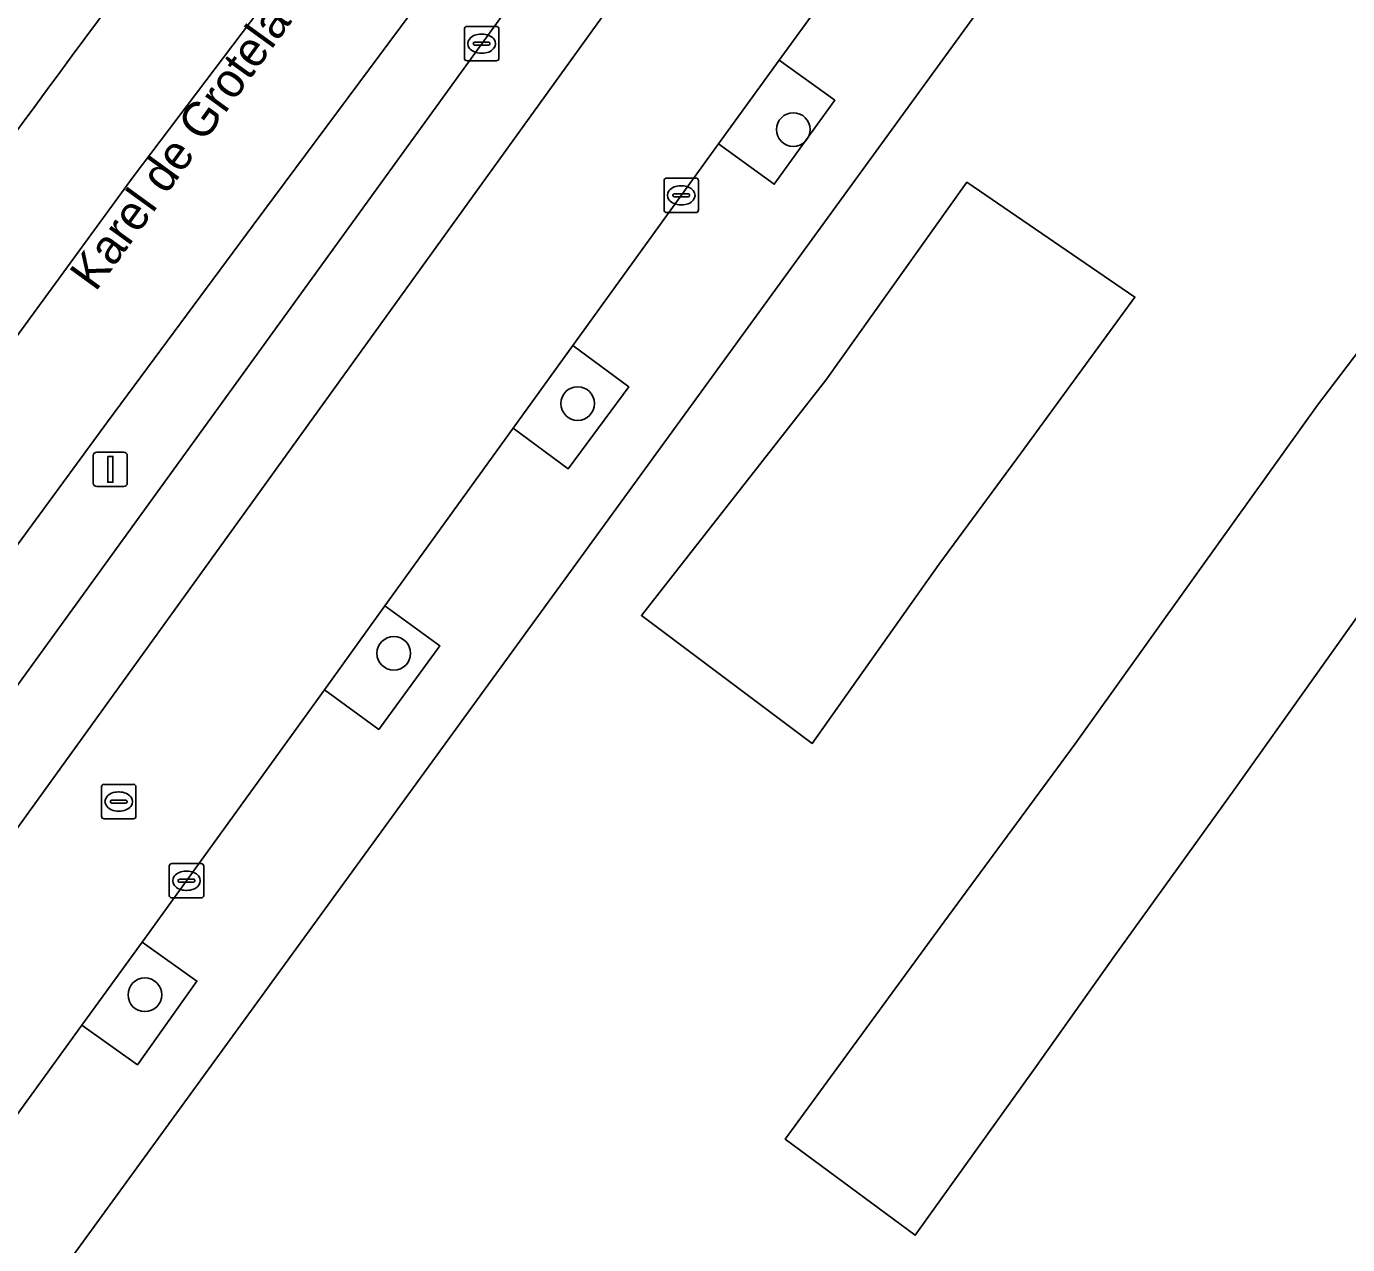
# Model space of a CAD drawing. Extents: x 160102 to 160934, y 382045 to 382923.
# Drawn here: x 160224.77 to 160263.15, y 382306.9 to 382342.28 of the extents above; entities that cross this region are included whole.
import ezdxf

# ---------------------------------------------------------------- set-up
doc = ezdxf.new("R2010")
doc.units = 0
for name, color, linetype in [('IMGEO_Berm_groen', 7, 'Continuous'), ('IMGEO_Boom', 7, 'Continuous'), ('IMGEO_Groenvoorziening', 7, 'Continuous'), ('IMGEO_Kolk', 7, 'Continuous'), ('IMGEO_Lichtmast', 7, 'Continuous'), ('IMGEO_Openbare_ruimte_label', 7, 'Continuous'), ('IMGEO_Parkeervlak_open', 7, 'Continuous'), ('IMGEO_Rijbaan_lokaal_gesloten', 7, 'Continuous'), ('IMGEO_Rijbaan_lokaal_open', 7, 'Continuous'), ('IMGEO_Rioolput', 7, 'Continuous'), ('IMGEO_Voetpad_open', 7, 'Continuous')]:
    doc.layers.add(name, color=color, linetype=linetype)

msp = doc.modelspace()

# ---------------------------------------------------------------- linework, layer by layer
at = {"layer": 'IMGEO_Berm_groen'}
msp.add_lwpolyline([(160236.263, 382343.1), (160231.36, 382336.509), (160227.125, 382330.799), (160220.447, 382321.689), (160213.286, 382311.771), (160210.855, 382308.487), (160209.748, 382306.955), (160209.603, 382306.625), (160211.552, 382305.243), (160247.438, 382354.824)], dxfattribs=at)
msp.add_arc((160696.988, 381993.28), 585.617, 142.082452, 144.001291, dxfattribs=at)
at = {"layer": 'IMGEO_Boom'}
for centre in [(160247.051, 382339.286), (160240.787, 382331.327), (160235.446, 382324.072), (160228.215, 382314.152)]:
    msp.add_circle(centre, 0.489, dxfattribs=at)
at = {"layer": 'IMGEO_Groenvoorziening'}
msp.add_lwpolyline([(160265.62, 382360.89), (160225.112, 382305.189)], dxfattribs=at)
for points in [[(160244.878, 382338.87), (160246.501, 382337.7), (160248.257, 382340.137), (160246.644, 382341.3)], [(160267.941, 382338.532), (160271.392, 382336.008), (160267.963, 382331.433), (160264.484, 382326.611), (160259.863, 382320.106), (160256.394, 382315.297), (160254.082, 382312.033), (160250.595, 382307.169), (160246.818, 382309.96), (160251.423, 382316.262), (160255.24, 382321.442), (160258.878, 382326.533), (160262.276, 382331.284), (160264.525, 382334.233)], [(160271.392, 382336.008), (160267.941, 382338.532), (160264.525, 382334.233), (160262.276, 382331.284), (160258.878, 382326.533), (160255.24, 382321.442), (160251.423, 382316.262), (160246.818, 382309.96), (160250.595, 382307.169), (160254.082, 382312.033), (160256.394, 382315.297), (160259.863, 382320.106), (160264.484, 382326.611), (160267.963, 382331.433)], [(160247.603, 382321.454), (160242.64, 382325.175), (160247.997, 382332.005), (160252.096, 382337.755), (160256.974, 382334.418), (160253.673, 382329.893), (160251.28, 382326.657)], [(160256.974, 382334.418), (160252.096, 382337.755), (160247.997, 382332.005), (160242.64, 382325.175), (160247.603, 382321.454), (160251.28, 382326.657), (160253.673, 382329.893)], [(160238.914, 382330.614), (160240.511, 382329.431), (160242.274, 382331.811), (160240.647, 382333.016)], [(160233.432, 382323.015), (160235.011, 382321.861), (160236.784, 382324.287), (160235.19, 382325.452)], [(160226.384, 382313.267), (160227.999, 382312.121), (160229.725, 382314.553), (160228.135, 382315.681)]]:
    msp.add_lwpolyline(points, close=True, dxfattribs=at)
at = {"layer": 'IMGEO_Kolk'}
for p, q in [((160237.498, 382341.356), (160237.498, 382342.208)), ((160237.573, 382342.282), (160238.425, 382342.282)), ((160237.986, 382342.062), (160238.011, 382342.062)), ((160238.499, 382342.208), (160238.499, 382341.356)), ((160237.757, 382341.776), (160237.757, 382341.788)), ((160238.195, 382341.739), (160237.797, 382341.739)), ((160237.8, 382341.825), (160238.198, 382341.825)), ((160238.241, 382341.788), (160238.241, 382341.776)), ((160238.425, 382341.282), (160237.573, 382341.282)), ((160238.009, 382341.502), (160237.984, 382341.502)), ((160243.297, 382336.95), (160243.297, 382337.802)), ((160243.372, 382337.876), (160244.224, 382337.876)), ((160244.298, 382337.802), (160244.298, 382336.95)), ((160243.556, 382337.37), (160243.556, 382337.382)), ((160243.599, 382337.419), (160243.997, 382337.419)), ((160243.785, 382337.656), (160243.81, 382337.656)), ((160244.04, 382337.382), (160244.04, 382337.37)), ((160243.994, 382337.333), (160243.596, 382337.333)), ((160243.808, 382337.096), (160243.783, 382337.096)), ((160244.224, 382336.876), (160243.372, 382336.876)), ((160228.924, 382317.04), (160228.924, 382317.892)), ((160228.999, 382317.966), (160229.851, 382317.966)), ((160229.925, 382317.892), (160229.925, 382317.04)), ((160229.183, 382317.46), (160229.183, 382317.472)), ((160229.621, 382317.423), (160229.223, 382317.423)), ((160229.226, 382317.509), (160229.624, 382317.509)), ((160229.412, 382317.746), (160229.437, 382317.746)), ((160229.667, 382317.472), (160229.667, 382317.46)), ((160229.435, 382317.186), (160229.41, 382317.186)), ((160229.851, 382316.966), (160228.999, 382316.966))]:
    msp.add_line(p, q, dxfattribs=at)
for points in [[(160237.498, 382341.356), (160237.498, 382342.208)], [(160237.573, 382342.282), (160238.425, 382342.282)], [(160238.499, 382342.208), (160238.499, 382341.356)], [(160238.425, 382341.282), (160237.573, 382341.282)], [(160243.297, 382336.95), (160243.297, 382337.802)], [(160243.372, 382337.876), (160244.224, 382337.876)], [(160244.298, 382337.802), (160244.298, 382336.95)], [(160244.224, 382336.876), (160243.372, 382336.876)], [(160228.924, 382317.04), (160228.924, 382317.892)], [(160228.999, 382317.966), (160229.851, 382317.966)], [(160229.925, 382317.892), (160229.925, 382317.04)], [(160229.851, 382316.966), (160228.999, 382316.966)]]:
    msp.add_lwpolyline(points, dxfattribs=at)
for centre, radius, start, end in [((160237.575, 382342.206), 0.0765, 91.552, 178.448), ((160237.575, 382342.206), 0.0765, 91.552, 178.448), ((160238.423, 382342.206), 0.0765, 1.552, 88.448), ((160238.423, 382342.206), 0.0765, 1.552, 88.448), ((160237.797, 382341.785), 0.0403, 85.8775, 175.7526), ((160237.794, 382341.775), 0.0366, 178.938, 274.7102), ((160238.198, 382341.782), 0.043, 264.8664, 352.4533), ((160238.202, 382341.787), 0.0386, 1.7309, 96.639), ((160237.575, 382341.358), 0.0765, 181.552, 268.448), ((160237.575, 382341.358), 0.0765, 181.552, 268.448), ((160238.423, 382341.358), 0.0765, 271.552, 358.448), ((160238.423, 382341.358), 0.0765, 271.552, 358.448), ((160243.374, 382337.8), 0.0765, 91.552, 178.448), ((160243.374, 382337.8), 0.0765, 91.552, 178.448), ((160244.222, 382337.8), 0.0765, 1.552, 88.448), ((160244.222, 382337.8), 0.0765, 1.552, 88.448), ((160243.596, 382337.379), 0.0403, 85.8775, 175.7526), ((160243.593, 382337.369), 0.0366, 178.938, 274.7102), ((160243.997, 382337.376), 0.043, 264.8664, 352.4533), ((160244.001, 382337.381), 0.0386, 1.7309, 96.639), ((160243.374, 382336.952), 0.0765, 181.552, 268.448), ((160243.374, 382336.952), 0.0765, 181.552, 268.448), ((160244.222, 382336.952), 0.0765, 271.552, 358.448), ((160244.222, 382336.952), 0.0765, 271.552, 358.448), ((160229.001, 382317.89), 0.0765, 91.552, 178.448), ((160229.001, 382317.89), 0.0765, 91.552, 178.448), ((160229.849, 382317.89), 0.0765, 1.552, 88.448), ((160229.849, 382317.89), 0.0765, 1.552, 88.448), ((160229.223, 382317.469), 0.0403, 85.8775, 175.7526), ((160229.22, 382317.459), 0.0366, 178.938, 274.7102), ((160229.624, 382317.466), 0.043, 264.8664, 352.4533), ((160229.628, 382317.471), 0.0386, 1.7309, 96.639), ((160229.001, 382317.042), 0.0765, 181.552, 268.448), ((160229.001, 382317.042), 0.0765, 181.552, 268.448), ((160229.849, 382317.042), 0.0765, 271.552, 358.448), ((160229.849, 382317.042), 0.0765, 271.552, 358.448)]:
    msp.add_arc(centre, radius, start, end, dxfattribs=at)
for centre, major_axis, ratio, start_param, end_param in [((160237.985, 382341.782), (-0.387, 0.002), 0.722429, 4.712389, 7.853982), ((160238.01, 382341.782), (-0.39, 0.002), 0.717154, 1.570796, 4.712389), ((160243.784, 382337.376), (-0.387, 0.002), 0.722429, 4.712389, 7.853982), ((160243.809, 382337.376), (-0.39, 0.002), 0.717154, 1.570796, 4.712389), ((160229.411, 382317.466), (-0.387, 0.002), 0.722429, 4.712389, 7.853982), ((160229.436, 382317.466), (-0.39, 0.002), 0.717154, 1.570796, 4.712389)]:
    msp.add_ellipse(centre, major_axis=major_axis, ratio=ratio, start_param=start_param, end_param=end_param, dxfattribs=at)
at = {"layer": 'IMGEO_Lichtmast'}
for p, q in [((160226.715, 382329.018), (160226.715, 382329.818)), ((160226.715, 382329.818), (160226.715, 382329.018)), ((160226.815, 382329.918), (160227.605, 382329.918)), ((160227.605, 382329.918), (160226.815, 382329.918)), ((160227.705, 382329.818), (160227.705, 382329.018)), ((160227.705, 382329.018), (160227.705, 382329.818)), ((160227.605, 382328.918), (160226.815, 382328.918)), ((160226.815, 382328.918), (160227.605, 382328.918))]:
    msp.add_line(p, q, dxfattribs=at)
msp.add_lwpolyline([(160227.135, 382329.793), (160227.285, 382329.793), (160227.285, 382329.043), (160227.135, 382329.043), (160227.135, 382329.793)], dxfattribs=at)
for centre, start, end in [((160226.815, 382329.818), 90, 180), ((160226.815, 382329.818), 90, 180), ((160227.605, 382329.818), 0, 90), ((160227.605, 382329.818), 360, 90), ((160226.815, 382329.018), 180, 270), ((160226.815, 382329.018), 180, 270), ((160227.605, 382329.018), 270, 0), ((160227.605, 382329.018), 270, 0)]:
    msp.add_arc(centre, 0.1, start, end, dxfattribs=at)
at = {"layer": 'IMGEO_Parkeervlak_open'}
for points in [[(160210.95, 382300.202), (160257.638, 382364.962)], [(160251.97, 382361.085), (160247.438, 382354.824), (160211.552, 382305.243), (160211.41, 382305.047)]]:
    msp.add_lwpolyline(points, dxfattribs=at)
at = {"layer": 'IMGEO_Rijbaan_lokaal_gesloten'}
for points in [[(160202.467, 382302.938), (160207.086, 382309.322), (160211.655, 382315.684), (160218.617, 382325.198), (160223.234, 382331.571), (160227.875, 382337.913), (160232.607, 382344.177), (160237.376, 382350.447), (160242.092, 382356.587), (160247.031, 382362.892), (160251.911, 382369.063), (160256.818, 382375.247), (160259.22, 382378.308), (160260.262, 382379.65)], [(160244.781, 382354.25), (160245.395, 382355.044), (160246.017, 382355.836), (160246.697, 382356.705), (160247.379, 382357.573), (160251.876, 382363.331), (160252.29, 382363.853), (160263.154, 382377.606), (160260.262, 382379.65), (160259.22, 382378.308), (160256.818, 382375.247), (160251.911, 382369.063), (160247.031, 382362.892), (160242.092, 382356.587), (160237.376, 382350.447), (160232.607, 382344.177), (160227.875, 382337.913), (160223.234, 382331.571), (160218.617, 382325.198), (160211.655, 382315.684), (160207.086, 382309.322), (160202.467, 382302.938)], [(160209.015, 382305.284), (160209.603, 382306.625), (160209.748, 382306.955), (160210.855, 382308.487), (160213.286, 382311.771), (160220.447, 382321.689), (160227.125, 382330.799), (160231.36, 382336.509), (160236.263, 382343.1)]]:
    msp.add_lwpolyline(points, dxfattribs=at)
msp.add_arc((160696.988, 381993.28), 585.617, 142.082452, 144.001291, dxfattribs=at)
at = {"layer": 'IMGEO_Rijbaan_lokaal_open'}
msp.add_lwpolyline([(160211.682, 382292.936), (160219.49, 382303.761), (160221.25, 382306.189), (160226.384, 382313.267), (160228.135, 382315.681), (160233.432, 382323.015), (160235.19, 382325.452), (160238.914, 382330.614), (160240.647, 382333.016), (160244.878, 382338.87), (160246.644, 382341.3), (160251.374, 382347.808), (160253.159, 382350.263), (160256.891, 382355.398), (160258.64, 382357.805), (160263.418, 382364.395), (160265.16, 382366.799), (160268.564, 382371.497), (160269.254, 382372.449), (160265.141, 382375.329), (160257.638, 382364.962), (160210.95, 382300.202), (160193.147, 382275.71), (160177.488, 382254.16)], dxfattribs=at)
at = {"layer": 'IMGEO_Rioolput'}
for p, q in [((160226.955, 382319.34), (160226.955, 382320.192)), ((160227.03, 382320.266), (160227.882, 382320.266)), ((160227.956, 382320.192), (160227.956, 382319.34)), ((160227.214, 382319.76), (160227.214, 382319.772)), ((160227.652, 382319.723), (160227.254, 382319.723)), ((160227.257, 382319.809), (160227.655, 382319.809)), ((160227.443, 382320.046), (160227.468, 382320.046)), ((160227.698, 382319.772), (160227.698, 382319.76)), ((160227.466, 382319.486), (160227.441, 382319.486)), ((160227.882, 382319.266), (160227.03, 382319.266))]:
    msp.add_line(p, q, dxfattribs=at)
for points in [[(160226.955, 382319.34), (160226.955, 382320.192)], [(160227.03, 382320.266), (160227.882, 382320.266)], [(160227.956, 382320.192), (160227.956, 382319.34)], [(160227.882, 382319.266), (160227.03, 382319.266)]]:
    msp.add_lwpolyline(points, dxfattribs=at)
for centre, radius, start, end in [((160227.032, 382320.19), 0.0765, 91.552, 178.448), ((160227.032, 382320.19), 0.0765, 91.552, 178.448), ((160227.88, 382320.19), 0.0765, 1.552, 88.448), ((160227.88, 382320.19), 0.0765, 1.552, 88.448), ((160227.254, 382319.769), 0.0403, 85.8775, 175.7526), ((160227.251, 382319.759), 0.0366, 178.938, 274.7102), ((160227.655, 382319.766), 0.043, 264.8664, 352.4533), ((160227.659, 382319.771), 0.0386, 1.7309, 96.639), ((160227.032, 382319.342), 0.0765, 181.552, 268.448), ((160227.032, 382319.342), 0.0765, 181.552, 268.448), ((160227.88, 382319.342), 0.0765, 271.552, 358.448), ((160227.88, 382319.342), 0.0765, 271.552, 358.448)]:
    msp.add_arc(centre, radius, start, end, dxfattribs=at)
for centre, major_axis, ratio, start_param, end_param in [((160227.442, 382319.766), (-0.387, 0.002), 0.722429, 4.712389, 7.853982), ((160227.467, 382319.766), (-0.39, 0.002), 0.717154, 1.570796, 4.712389)]:
    msp.add_ellipse(centre, major_axis=major_axis, ratio=ratio, start_param=start_param, end_param=end_param, dxfattribs=at)
at = {"layer": 'IMGEO_Voetpad_open'}
for points in [[(160211.365, 382289.074), (160214.663, 382290.822), (160223.192, 382302.55), (160225.112, 382305.189), (160265.62, 382360.89), (160267.128, 382362.963), (160276.095, 382375.293)], [(160251.374, 382347.808), (160246.644, 382341.3), (160248.257, 382340.137), (160246.501, 382337.7), (160244.878, 382338.87), (160240.647, 382333.016), (160242.274, 382331.811), (160240.511, 382329.431), (160238.914, 382330.614), (160235.19, 382325.452), (160236.784, 382324.287), (160235.011, 382321.861), (160233.432, 382323.015), (160228.135, 382315.681), (160229.725, 382314.553), (160227.999, 382312.121), (160226.384, 382313.267), (160221.25, 382306.189)]]:
    msp.add_lwpolyline(points, dxfattribs=at)

# ---------------------------------------------------------------- texts
at = {"layer": 'IMGEO_Openbare_ruimte_label'}
msp.add_text('Karel de Grotelaan', height=1, rotation=54.0358, dxfattribs=at).set_placement((160226.781, 382334.55))

doc.saveas('drawing.dxf')
